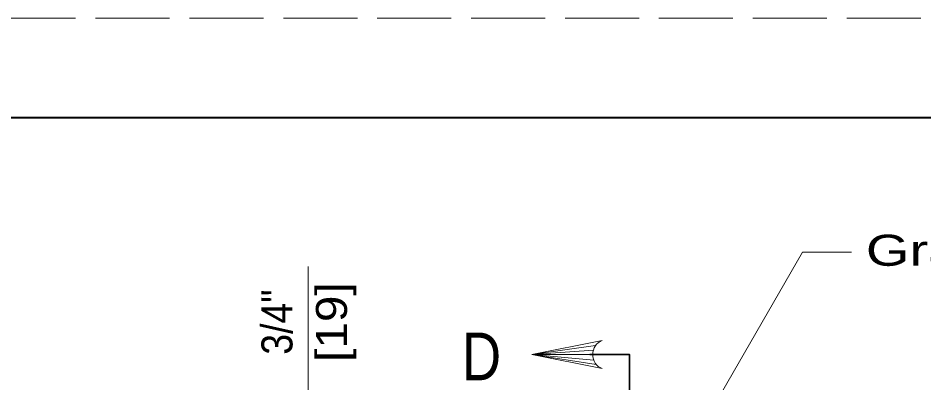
# Model space of a CAD drawing. Extents: x 1036.7 to 1070.7, y 883.9 to 905.9.
# Drawn here: x 1051.032 to 1055.585, y 904.075 to 905.908 of the extents above; entities that cross this region are included whole.
import ezdxf
from ezdxf.enums import TextEntityAlignment as Align

# ---------------------------------------------------------------- set-up
doc = ezdxf.new("R2010")
doc.units = 0
doc.header["$LTSCALE"] = 0.062
doc.linetypes.add('LONG_DASHED', pattern=[7.5, 6, -1.5])
doc.layers.add('1', color=7, linetype='Continuous', lineweight=13)

msp = doc.modelspace()

# ---------------------------------------------------------------- linework, layer by layer
at = {"layer": '1', "lineweight": 25}
msp.add_line((1038.67333, 905.40825), (1070.17333, 905.40825), dxfattribs=at)
at = {"layer": '1'}
for p, q in [((1054.48942, 903.89117), (1054.97558, 904.73233)), ((1055.22083, 904.73233), (1054.97558, 904.73233)), ((1052.48975, 904.65992), (1052.48975, 903.88242)), ((1053.9345, 904.26242), (1053.614, 904.2175)), ((1053.92358, 904.24017), (1053.614, 904.2175)), ((1053.92033, 904.2175), (1053.614, 904.2175)), ((1053.926, 904.18875), (1053.614, 904.2175)), ((1053.93825, 904.168), (1053.614, 904.2175))]:
    msp.add_line(p, q, dxfattribs=at)
at = {"layer": '1', "linetype": 'LONG_DASHED'}
msp.add_lwpolyline([(1036.67333, 883.90825), (1070.67333, 883.90825), (1070.67333, 905.90825), (1036.67333, 905.90825)], close=True, dxfattribs=at)
at = {"layer": '1', "lineweight": 40}
msp.add_lwpolyline([(1038.67333, 905.40825), (1070.17333, 905.40825), (1070.17333, 884.40825), (1038.67333, 884.40825)], close=True, dxfattribs=at)
msp.add_lwpolyline([(1038.67333, 905.40825), (1070.17333, 905.40825), (1070.17333, 884.40825), (1038.67333, 884.40825)], close=True, dxfattribs=at)
at = {"layer": '1'}
msp.add_lwpolyline([(1053.968, 904.14675), (1053.614, 904.2175), (1053.968, 904.28833)], dxfattribs=at)
at = {"layer": '1', "lineweight": 35}
msp.add_lwpolyline([(1054.10542, 903.38917), (1054.10542, 904.2175), (1053.9055, 904.2175)], dxfattribs=at)
at = {"layer": '1'}
for centre, radius, start, end in [((1050.65288, 903.65968), 0.78667, 180, 180), ((1053.99657, 904.21761), 0.0764, 112.08782, 247.91395)]:
    msp.add_arc(centre, radius, start, end, dxfattribs=at)

# ---------------------------------------------------------------- texts
for s, height, width, p in [('Grate "A" shown', 0.156, 1.35, (1055.2935, 904.66375)), ('D', 0.24, 0.85, (1053.26308, 904.08833))]:
    msp.add_text(s, height=height, dxfattribs=dict(at, width=width)).set_placement(p)
for s, width, p in [('[19]', 1.15, (1052.68517, 904.38071)), ('3/4"', 0.9, (1052.41117, 904.38075))]:
    msp.add_text(s, height=0.156, rotation=90, dxfattribs=dict(at, width=width)).set_placement(p, align=Align.CENTER)

doc.saveas('drawing.dxf')
